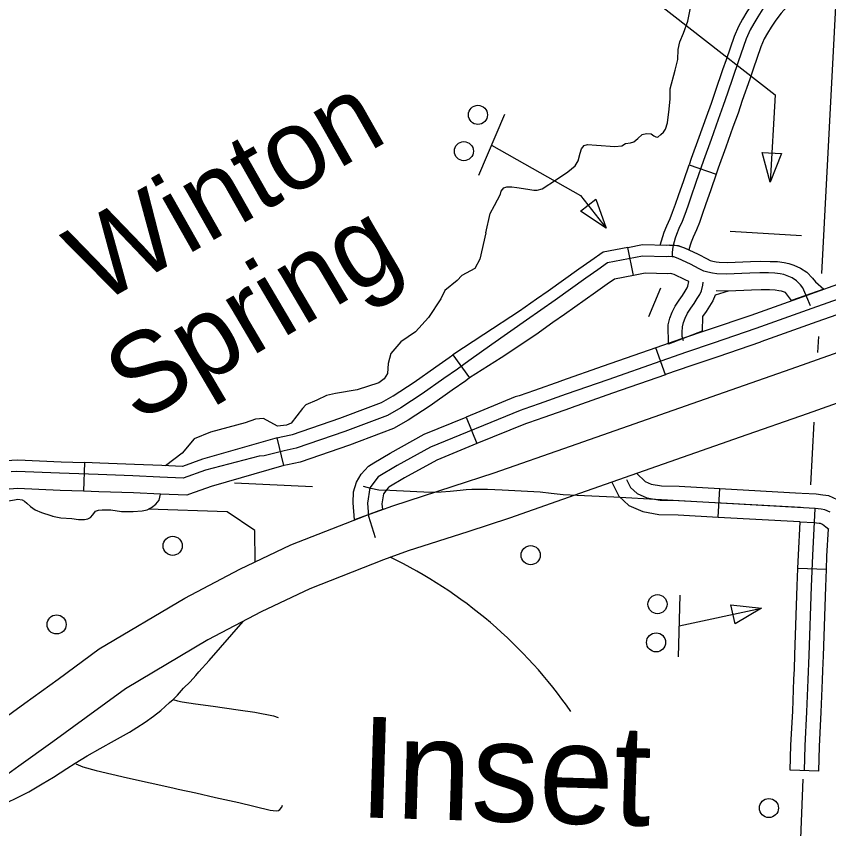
# Model space of a CAD drawing. Extents: x 653372 to 905732, y 627442 to 787275.
# Drawn here: x 712613 to 716870, y 771211 to 775467 of the extents above; entities that cross this region are included whole.
import ezdxf

# ---------------------------------------------------------------- set-up
doc = ezdxf.new("R2010")
doc.units = 0
for name, color, linetype in [('15', 7, 'Continuous'), ('31', 7, 'Continuous'), ('32', 7, 'Continuous'), ('35', 7, 'Continuous'), ('4', 7, 'Continuous'), ('45', 7, 'Continuous'), ('5', 7, 'Continuous'), ('56', 7, 'Continuous'), ('57', 7, 'Continuous'), ('63', 7, 'Continuous'), ('7', 7, 'Continuous')]:
    doc.layers.add(name, color=color, linetype=linetype)

msp = doc.modelspace()

# ---------------------------------------------------------------- linework, layer by layer
at = {"layer": '15'}
for points in [[(713048.1, 772153.7), (713495.6, 772419.4), (713784, 772571), (714051.6, 772697.6), (714449.7, 772854.1), (714586.1, 772902.9), (714902.6, 773005.2), (715116.4, 773075.1), (715516.3, 773215.9), (716324, 773498.2), (716673.8, 773621.1), (717392.9, 773874.8), (718060.8, 774104.9), (718609.8, 774295.7), (718941.8, 774411), (719188.7, 774492.5), (719491.6, 774586.8), (719700.7, 774649.9), (720206.9, 774790.2), (720790.9, 774962)], [(720859.2, 774721.5), (720275.5, 774549.8), (719770.2, 774409.7), (719564.9, 774347.8), (719265, 774254.5), (719022.1, 774174.2), (718691.8, 774059.5), (718142.5, 773868.6), (717475.2, 773638.8), (716756.8, 773385.3), (716406.7, 773262.3), (715599.1, 772980), (715196.8, 772838.4), (714979.9, 772767.4), (714666.7, 772666.2), (714537.5, 772620), (714151, 772468), (713895.7, 772347.2), (713617.6, 772201.1), (713186, 771944.8)], [(712480.9, 771742.5), (712657.9, 771869.4), (712831.9, 771995.6), (713048.1, 772153.7)], [(713186, 771944.8), (712979.1, 771793.5), (712804.1, 771666.6), (712626.9, 771539.6), (712490.8, 771441.3)]]:
    msp.add_lwpolyline(points, dxfattribs=at)
at = {"layer": '31'}
for p, q in [((715847.3, 774109.4), (715818.4, 774256.5)), ((716464.1, 773902.1), (716464.1, 773902.1)), ((716014.7, 773589.6), (715965, 773731.1)), ((714900, 773694.2), (714988.2, 773572.8)), ((714471.8, 773423.7), (714471.8, 773423.7)), ((714969.9, 773367.4), (715026.6, 773228.6)), ((714016, 773113.8), (713980.4, 773259.5)), ((712971.2, 773129.5), (712965.9, 772979.6)), ((714487.5, 773128.3), (714487.5, 773128.3))]:
    msp.add_line(p, q, dxfattribs=at)
for points in [[(716603, 775669.6), (716575.2, 775648.9), (716543.6, 775621), (716506.6, 775580.2), (716471, 775534.7), (716441.4, 775489.9), (716418.7, 775452.6), (716397.7, 775414.2), (716374.8, 775361.4), (716332, 775239.2), (716314.1, 775186.9)], [(716692.7, 775549.4), (716669.9, 775532.3), (716649.1, 775514), (716621.4, 775483.5), (716592.9, 775447), (716568, 775409.5), (716548.7, 775377.7), (716532.6, 775348.2), (716514.5, 775306.6), (716473.7, 775190.2), (716456.1, 775138.4)], [(716525.2, 775505.3), (716498, 775464.2), (716477, 775429.6), (716458.5, 775395.7), (716437.9, 775348.5), (716396.1, 775229.2), (716339.8, 775064.1), (716317.7, 774999.4), (716291.1, 774926.9), (716253.4, 774820.8), (716213.5, 774710.8), (716174.5, 774596.8), (716147.2, 774518.8), (716131.5, 774472.5), (716115.8, 774428.4), (716101.5, 774392.7), (716084.4, 774354.5), (716071.8, 774324.1), (716065.4, 774305.1), (716059.5, 774285.7), (716054.7, 774266.7), (716051.5, 774247.7), (716049.8, 774228.6), (716049.5, 774207.4)], [(716314.1, 775186.9), (716275.5, 775073.8), (716253.7, 775010), (716227.3, 774937.9), (716189.5, 774831.7), (716149.4, 774721.3), (716138.4, 774689)], [(716456.1, 775138.4), (716417.5, 775025.3), (716395.1, 774959.9), (716368.3, 774887), (716330.7, 774781), (716290.9, 774671.4), (716280.4, 774640.5)], [(715818.4, 774256.5), (715895.2, 774271.7), (716022.6, 774267.9), (716038, 774269.1), (716063.8, 774267.6), (716082.7, 774264.9), (716114.9, 774254.4), (716185.5, 774221.3), (716232.5, 774196.4), (716248.2, 774188.3), (716262.4, 774184.9), (716280.8, 774180.2), (716295.3, 774178.7), (716339.3, 774177.4)], [(715818.4, 774256.5), (715688.5, 774231), (715623.7, 774186.2), (715561.7, 774142.8), (715399.4, 774027.4), (715339, 773984.7)], [(716775.5, 773950.9), (716755.6, 773995.1), (716734.8, 774045), (716722.6, 774060.1), (716700.5, 774082), (716678.7, 774096.4), (716653.1, 774107.8), (716635.3, 774113.6), (716615.9, 774117.9), (716588.5, 774121.9), (716554.5, 774122.8), (716508.6, 774123.2), (716456.8, 774121.6), (716332.9, 774116.8), (716283.7, 774118.3), (716261, 774120.6), (716237.6, 774126.6), (716215.2, 774132), (716191, 774144.4), (716145.3, 774168.6), (716080.5, 774199.1), (716059, 774206.1), (716049.5, 774207.4), (716032.1, 774208.4), (716017.8, 774207.3), (715894.7, 774210.9), (715711.6, 774174.9)], [(716339.3, 774177.4), (716460.9, 774182.1), (716514.4, 774183.7), (716562.6, 774183.3), (716601.7, 774182.2), (716636.1, 774177.2), (716661.8, 774171.5), (716686.8, 774163.4), (716721.6, 774147.9), (716754.7, 774126), (716785, 774096), (716801.2, 774075.9), (716845.1, 774037.2), (716675.7, 773977.8), (716643.8, 774019.6)], [(715711.6, 774174.9), (715659.9, 774139.1), (715598.3, 774096), (715436.1, 773980.7), (715286.3, 773875.1), (715104.2, 773748.4), (714984.1, 773662.6), (714924.6, 773619.4), (714853.8, 773570.1), (714739.7, 773488.9), (714627.5, 773415.5), (714558, 773376.3), (714334.5, 773291.3), (714080.5, 773204.8), (714017.4, 773191.3), (713911.6, 773165.4), (713885.3, 773162.5)], [(715847.3, 774109.4), (715748.1, 774089.8), (715709.4, 774063.1), (715648.2, 774020.2), (715486.1, 773905), (715425.4, 773862.2)], [(716137, 774077.2), (716118.5, 774087), (716059.6, 774114.7), (716048.7, 774118.2), (716048.7, 774118.2), (716039.6, 774118.8), (716026.4, 774117.7), (715907.6, 774121.2), (715847.3, 774109.4)], [(716206.6, 773817.7), (716030.5, 773748.8), (716028.6, 773850.3), (716037, 773886.5), (716049.4, 773916.3), (716065, 773948.5), (716086.4, 773980.4), (716103.3, 774003.7), (716117.7, 774026.9), (716127.9, 774044.1), (716131.4, 774052.5), (716137, 774077.2)], [(716108.5, 773766.2), (716102.2, 773790.1), (716101.9, 773812.4), (716103.2, 773839.9), (716108.7, 773863.5), (716117.8, 773885.5), (716130.2, 773911.1), (716147.9, 773937.5), (716165.6, 773961.9), (716181.7, 773988), (716195.1, 774010.3), (716203.1, 774029.7), (716209.8, 774059.1), (716213, 774074.7)], [(716464.1, 773902.1), (716757, 774007), (716961.2, 774080)], [(717062, 774036.4), (716782.2, 773936.4), (716488.3, 773831.1), (716264.9, 773754.7), (716124.1, 773707.4), (715990.5, 773660.6), (715712.5, 773562.8), (715495.3, 773487), (715353.2, 773436.5), (715271.9, 773408.8), (715254.3, 773402.7), (714783.6, 773210.3), (714609.7, 773114.2), (714510.1, 773054.3), (714466.5, 772996.3), (714453.6, 772916.3), (714459.2, 772848.8), (714493.6, 772737)], [(716343.7, 774027.5), (716274.8, 774006.9), (716262.3, 773976.6), (716245.8, 773949), (716227.9, 773920.1), (716209.5, 773894.6), (716206.6, 773817.7)], [(716343.7, 774027.5), (716339.9, 774027.3), (716279.9, 774029.1)], [(716643.8, 774019.6), (716622.2, 774026.7), (716609, 774029.6), (716588.7, 774032.5), (716559.9, 774033.4), (716516.2, 774033.7), (716466.2, 774032.1), (716343.7, 774027.5)], [(715338.9, 773984.7), (715250, 773922), (715062.6, 773800.9), (714900, 773694.2)], [(717011.7, 773938.7), (716807.5, 773865.8), (716514.6, 773760.9)], [(715964.9, 773731.1), (715965.6, 773731.4), (716099.8, 773778.4), (716240.9, 773825.7), (716463.6, 773901.9), (716464.1, 773902.1)], [(715425.4, 773862.2), (715336, 773799.1), (715154.1, 773677.9), (714988.2, 773572.8)], [(716514.6, 773760.9), (716513.1, 773760.3), (716289, 773683.6), (716148.4, 773636.5), (716015.3, 773589.8), (716014.8, 773589.6)], [(715965, 773731.1), (715687.7, 773633.6), (715470.4, 773557.8), (715466.4, 773556.4)], [(714471.8, 773423.7), (714526.1, 773444.4), (714588.5, 773479.6), (714697.4, 773550.8), (714810.7, 773631.5), (714881.2, 773680.5), (714900, 773694.2)], [(716014.7, 773589.6), (715737.3, 773492), (715520.3, 773416.3), (715516.7, 773415)], [(714988.2, 773572.8), (714968.1, 773558.2), (714897, 773508.8), (714782, 773426.9), (714666.5, 773351.4), (714590, 773308.2), (714525.1, 773283.5)], [(715466.4, 773556.4), (715328.6, 773507.3), (715247.5, 773479.7), (715227.8, 773472.9), (714969.9, 773367.4)], [(713980.4, 773259.5), (714000.7, 773264.4), (714060.5, 773277.2), (714309.1, 773361.9), (714471.8, 773423.7)], [(715516.7, 773415), (715377.8, 773365.6), (715296.3, 773337.9), (715280.9, 773332.5), (715026.6, 773228.6)], [(714487.5, 773128.3), (714572.2, 773179.2), (714751.2, 773278), (714969.9, 773367.4)], [(714525.1, 773283.5), (714360, 773220.7), (714100.5, 773132.3), (714034.1, 773118.2), (714016, 773113.8)], [(713980.4, 773259.5), (713589.7, 773146.7), (713483.6, 773109.1)], [(715026.6, 773228.6), (714816, 773142.5), (714647.1, 773049.2), (714564.8, 772999.7)], [(713885.3, 773162.5), (713605, 773089.4), (713488.3, 773048), (713365.3, 773053.3), (713223.2, 773059.7), (713042.2, 773066.2), (712839.2, 773073.3), (712613.9, 773082.3), (712586.9, 773081.5)], [(712425.9, 773112.5), (712436.4, 773115.1), (712487.6, 773126.9), (712529.7, 773133.8), (712555.4, 773139), (712589.4, 773141.9), (712621, 773142.8), (712848.7, 773133.8), (712971.2, 773129.5)], [(713483.6, 773109.1), (713375.3, 773113.7), (713232.9, 773120.1), (713051.5, 773126.6), (712971.2, 773129.5)], [(714016, 773113.8), (713633.8, 773003.2), (713521.1, 772963.2)], [(714531.6, 772883.4), (714385.6, 772828.9), (714378.1, 772919.2), (714380.6, 772976.8), (714395.4, 773026.5), (714421, 773068), (714458.9, 773111.1), (714487.5, 773128.3)], [(712965.9, 772979.6), (712843.1, 772983.9), (712620.2, 772992.7), (712597.9, 772992.1), (712576.6, 772990.3), (712556.6, 772986.2), (712516.7, 772979.7), (712471, 772969.1), (712461.1, 772966.7)], [(714564.9, 772999.7), (714561.3, 772997.6), (714537.6, 772966), (714529.1, 772913.5), (714531.6, 772883.4)], [(713521.1, 772963.2), (713506.3, 772958), (713368.8, 772963.9), (713226.9, 772970.2), (713046.2, 772976.7), (712965.9, 772979.6)]]:
    msp.add_lwpolyline(points, dxfattribs=at)
at = {"layer": '32'}
msp.add_line((716290.7, 772844.1), (716299.1, 772993.8), dxfattribs=at)
for points in [[(715864, 773072.6), (715908, 773030.6), (715939.4, 773016.9), (715994.1, 773007), (716086.3, 773005.8), (716299.1, 772993.8)], [(715810.8, 773040.3), (715831.8, 772999.6), (715865.8, 772967.2), (715917.5, 772944.7), (715986.9, 772932.1), (716083.7, 772930.8), (716722.4, 772894.9)], [(716799, 772888.3), (715993.5, 772933.5), (715743.6, 772947.4), (715552.7, 772956.4), (715478.6, 772959.7), (715415.5, 772967), (715358.8, 772975.1), (715158.9, 772984.3), (715081.6, 772987.7), (715000, 772988), (714971, 772986.8), (714939.7, 772983.4), (714886.9, 772977.5), (714839.5, 772973.5), (714783.6, 772972), (714571.2, 772983.7), (714512.2, 772985.5), (714470.5, 772994.3), (714432.8, 773003.9)], [(715733.3, 773026.9), (715771, 772954.1), (715823.6, 772903.7), (715895.5, 772872.4), (715979.7, 772857.2), (716081.1, 772855.8), (716290.7, 772844.1)], [(716299.1, 772993.8), (716726.6, 772969.8)], [(716964.1, 772896.6), (716947.7, 772909.7), (716916.1, 772934), (716871, 772954.4), (716839.8, 772959.4), (716804.9, 772963.1), (716728.6, 772967.4)], [(716877.3, 772869.2), (716849.2, 772881.9), (716829.9, 772885.1), (716799, 772888.3)], [(716290.7, 772844.1), (716718.2, 772820.1)], [(716870.3, 772779.5), (716855.2, 772791.6), (716838.4, 772804.5), (716827.4, 772809.5), (716820.1, 772810.7), (716793, 772813.5), (716720.2, 772817.6)], [(712565.7, 771348), (712616.5, 771373), (712678.7, 771405.2), (712748.4, 771446.3), (712808.8, 771482.2), (712878.8, 771527.7), (712922.3, 771554.9), (712984.7, 771592.9), (713052, 771631.7), (713127.5, 771673.3), (713206.7, 771717.3), (713245.1, 771742.2), (713288.3, 771769.9), (713332.5, 771800.8), (713369.9, 771830.6), (713416.2, 771871.9), (713435.4, 771887.9), (713457.6, 771910.7), (713489.6, 771948.1), (713524.6, 771981.6), (713554.1, 772014.7), (713569.5, 772032.8), (713624.4, 772092.9), (713742.7, 772229.5), (713801.2, 772297.6)], [(713435.4, 771887.9), (713458.7, 771881.1), (713482.6, 771876), (713552.2, 771866.5), (713644, 771853.8), (713776.3, 771834.4), (713862.5, 771821.9), (713961.2, 771802.3), (713985.6, 771793.5)], [(712925.8, 771551), (712961.2, 771535.7), (713031.1, 771515.7), (713195.6, 771477.3), (713432.8, 771426.3), (713461.4, 771419.2), (713553.6, 771399.2), (713657.4, 771375.6), (713778.9, 771348.5), (713944.2, 771308.9), (713974.4, 771305.5), (713986.8, 771306.4), (713995, 771311.7), (714004.6, 771324.4), (714008, 771334.2)]]:
    msp.add_lwpolyline(points, dxfattribs=at)
at = {"layer": '35'}
for points in [[(715073.5, 774333.4), (715095.4, 774433.4), (715118.1, 774475.6), (715150.1, 774535), (715153.1, 774551.3), (715168.7, 774568.4), (715183.9, 774573), (715209.1, 774573.5), (715235.4, 774570.2), (715293, 774560.9), (715324.3, 774556.2), (715341.9, 774555.7), (715368.6, 774563.7), (715444.3, 774611.8), (715503.4, 774652.8), (715542.1, 774683.1), (715557.9, 774709), (715568, 774750.3), (715574.9, 774772.7), (715589.3, 774789.9), (715605.8, 774795.7), (715653.5, 774791.8), (715749, 774785.1), (715786.8, 774789), (715806.1, 774801), (715832.1, 774804.7), (715848.6, 774809.3), (715870.5, 774827.5), (715892.5, 774847), (715915.4, 774853.8), (715939.2, 774850.6), (715953.9, 774840.1), (715965.1, 774834.7), (715973.9, 774834.5), (715990.7, 774847.8), (716003.6, 774860), (716014.1, 774874.8), (716025.2, 774909.7), (716033.7, 774981.2), (716039.1, 775035.2), (716039.4, 775086.8), (716064.9, 775184.2), (716079.2, 775241.3), (716082, 775292.8), (716089.5, 775332.9), (716109.8, 775378.8), (716131.8, 775441.1), (716146.5, 775511.2)], [(715073.5, 774333.4), (715041.9, 774194.6), (715015.4, 774145.3), (714948.6, 774109.7), (714922.7, 774082.3), (714858.6, 774031.1), (714838.6, 773987.8), (714773, 773889.6), (714705, 773813.4), (714628.4, 773762.5), (714576.5, 773701.5), (714562.4, 773648.7), (714557.7, 773595.6), (714541.2, 773568), (714512.4, 773546.9), (714398.7, 773509.6), (714285.5, 773491.1), (714238.2, 773480), (714187.4, 773456.5), (714130.4, 773431.6)], [(714130.4, 773431.6), (714112.9, 773412.6), (714054.3, 773336.1), (714028.9, 773324.4), (713981.8, 773319.5), (713907.9, 773359.3), (713867.2, 773357.4), (713813.4, 773337.1), (713630.5, 773289.4), (713545, 773254.4), (713483.2, 773178), (713395.7, 773112.9)], [(712803.3, 772849.3), (712846.6, 772839.8), (712904.6, 772837), (712939.2, 772830.3), (712969.9, 772831.8), (712988.6, 772834.4), (713001.8, 772842.1), (713015.1, 772855.5), (713027.8, 772874.5), (713043.3, 772880.5), (713062.8, 772882.3), (713108.1, 772881.8), (713164.4, 772873.6), (713225, 772873.4), (713273.6, 772876), (713298.8, 772881.7), (713321, 772893.2), (713344.2, 772911.1), (713361.8, 772932.4), (713368.3, 772963.9)], [(712286.5, 772799.4), (712321.9, 772813.1), (712340.9, 772834.1), (712355.9, 772850.6), (712383.9, 772866.7), (712428.9, 772884), (712488.5, 772905.6), (712549.7, 772924.8), (712603.4, 772934.5), (712622, 772937.2), (712644.5, 772933.3), (712655.7, 772927.3), (712669.1, 772916.4), (712688, 772899.7), (712711.7, 772882), (712746, 772867.2), (712793.6, 772852), (712804.2, 772849.1)]]:
    msp.add_lwpolyline(points, dxfattribs=at)
at = {"layer": '4'}
msp.add_lwpolyline([(714165.3, 773002.6), (713757.4, 773021.5)], dxfattribs=at)
at = {"layer": '45'}
for p, q in [((716858.6, 772568.6), (716708.7, 772573.9)), ((716818.5, 771513.8), (716668.6, 771518.3))]:
    msp.add_line(p, q, dxfattribs=at)
for points in [[(716743.5, 771516), (716747.4, 771645.7), (716756.3, 771824.6), (716763.1, 771992.1), (716767.8, 772119.9), (716780.4, 772480.5), (716786.2, 772642.8), (716799, 772888.3)], [(716708.7, 772573.9), (716711.2, 772646), (716720.2, 772817.6)], [(716858.6, 772568.6), (716861.1, 772639.5), (716868.5, 772781.4)], [(716690.1, 772046.4), (716692.9, 772122.6), (716705.5, 772483.2), (716708.7, 772573.9)], [(716840, 772040.8), (716842.8, 772117.2), (716855.4, 772477.9), (716858.6, 772568.6)], [(716668.6, 771518.3), (716672.5, 771648.7), (716681.4, 771828), (716688.2, 771995), (716690.1, 772046.4)], [(716818.5, 771513.8), (716822.4, 771642.7), (716831.2, 771821.2), (716838.1, 771989.2), (716840, 772040.8)]]:
    msp.add_lwpolyline(points, dxfattribs=at)
at = {"layer": '5'}
for points in [[(716912.8, 775652.3), (716833, 774119.6)], [(716815.9, 773790), (716811.5, 773706.3)], [(716792.5, 773340.2), (716775.4, 773012.8)], [(716733.9, 771471.9), (716670.7, 769827.7)]]:
    msp.add_lwpolyline(points, dxfattribs=at)
at = {"layer": '56'}
for p, q in [((715570.3, 774445.5), (715650.6, 774508.4)), ((715650.6, 774508.4), (715704.8, 774356.5)), ((715704.8, 774356.5), (715570.3, 774445.5)), ((716357.5, 772384.5), (716517.8, 772367.1)), ((716379.1, 772284.9), (716357.5, 772384.5)), ((716517.8, 772367.1), (716379.1, 772284.9))]:
    msp.add_line(p, q, dxfattribs=at)
for points in [[(715171.3, 774952.6), (715035.9, 774632.1)], [(715103.6, 774792.4), (715570.3, 774528.2), (715704.8, 774356.5)], [(715988.2, 774042), (715925.3, 773893.1)], [(716090.9, 772435.3), (716081.1, 772111.6)], [(716086, 772273.5), (716517.8, 772367.1)]]:
    msp.add_lwpolyline(points, dxfattribs=at)
for centre in [(715032.1, 774950.5), (714958.6, 774760.4), (713432.7, 772693.1), (715308.5, 772644.2), (715973.1, 772387.8), (712824.6, 772281.6), (715965.6, 772187.6), (716556.8, 771319.9)]:
    msp.add_circle(centre, 50, dxfattribs=at)
at = {"layer": '57'}
for p, q in [((716564, 774597.5), (716521.6, 774753.1)), ((716521.6, 774753.1), (716623.5, 774747.4)), ((716623.5, 774747.4), (716564, 774597.5)), ((716138.4, 774689), (716280.4, 774640.5))]:
    msp.add_line(p, q, dxfattribs=at)
for points in [[(715685.7, 775762.8), (716589.7, 775055.4), (716564, 774597.5)], [(716136.4, 774244.3), (716082.7, 774264.9), (715987.2, 774268.9), (716000.7, 774313.5), (716008.3, 774336), (716022.2, 774369.6), (716039.1, 774407.5), (716052.4, 774440.4), (716067.3, 774482.7), (716083, 774528.8), (716110.3, 774606.8), (716138.4, 774689)], [(716280.4, 774640.5), (716252.1, 774557.8), (716224.8, 774479.8), (716209, 774433.4), (716192.7, 774387.4), (716177.2, 774349), (716160, 774310.4), (716148.8, 774283.2), (716143.5, 774267.7), (716136.4, 774244.3)], [(716353.9, 774341.7), (716728.3, 774318.5)]]:
    msp.add_lwpolyline(points, dxfattribs=at)
at = {"layer": '63'}
msp.add_arc((713508.4, 770428), 2448.6, 34.8137, 64.254, dxfattribs=at)
at = {"layer": '7'}
msp.add_lwpolyline([(713864.8, 772609.2), (713863.2, 772773.1), (713717.4, 772871.7), (713305.1, 772885)], dxfattribs=at)

# ---------------------------------------------------------------- texts
at = {"layer": '35'}
for s, rotation, p in [('Winton', 29.5491, (713041.5, 773951.2)), ('Spring', 30.5431, (713248.2, 773331))]:
    msp.add_text(s, height=422.4, rotation=rotation, dxfattribs=at).set_placement(p)
at = {"layer": '63'}
msp.add_text('Inset', height=528, rotation=358.28, dxfattribs=at).set_placement((714403.4, 771271.6))

doc.saveas('drawing.dxf')
